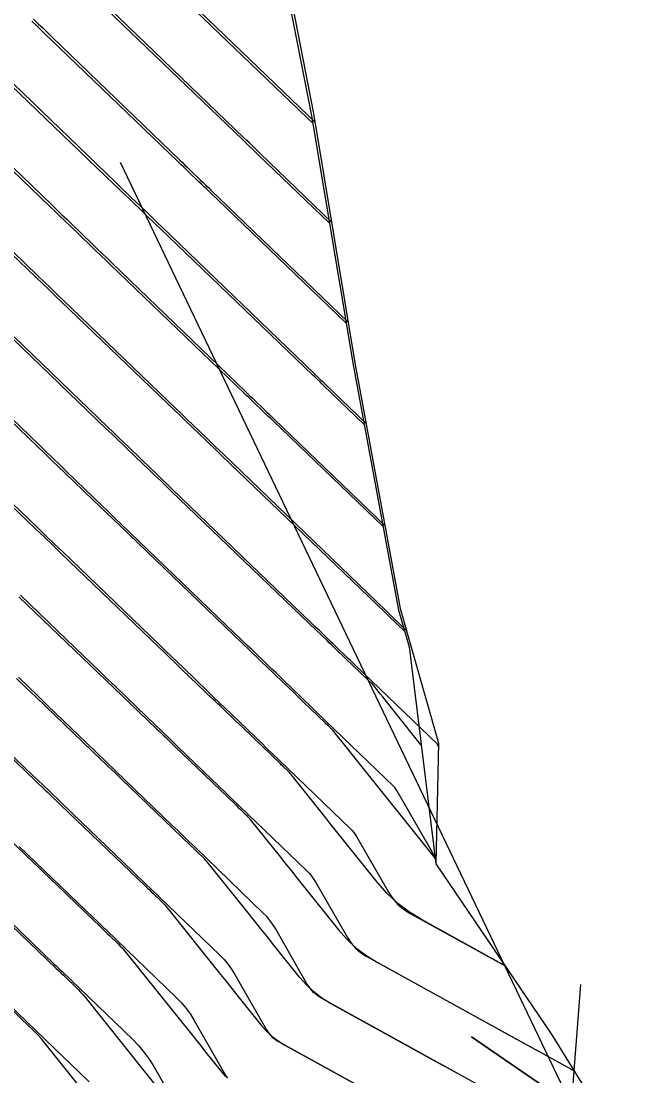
# Model space of a CAD drawing. Extents: x 954385 to 988206, y 1868364 to 1924553.
# Drawn here: x 955552.2 to 955583.4, y 1923273.7 to 1923325.9 of the extents above; entities that cross this region are included whole.
import ezdxf

# ---------------------------------------------------------------- set-up
doc = ezdxf.new("R2010")
doc.units = 0
for name, color, linetype in [('16', 7, 'Continuous'), ('24', 7, 'Continuous'), ('26', 7, 'Continuous'), ('6', 7, 'Continuous'), ('7', 7, 'Continuous')]:
    doc.layers.add(name, color=color, linetype=linetype)

msp = doc.modelspace()

# ---------------------------------------------------------------- linework, layer by layer
at = {"layer": '16'}
for points in [[(955564.359, 1923333.373), (955566.699, 1923321.326), (955568.756, 1923308.983), (955570.992, 1923296.827), (955572.894, 1923290.152), (955572.767, 1923284.188), (955578.517, 1923275.725), (955583.938, 1923266.915)], [(955566.767, 1923320.917), (955566.487, 1923321.186), (955566.436, 1923321.235), (955558.547, 1923328.83)], [(955567.593, 1923315.959), (955564.059, 1923319.359), (955563.992, 1923319.424), (955563.925, 1923319.488), (955563.859, 1923319.553), (955563.792, 1923319.617), (955563.524, 1923319.875), (955563.391, 1923320.003), (955563.257, 1923320.132), (955556.16, 1923326.964)], [(955569.307, 1923305.987), (955567.266, 1923307.949), (955567.177, 1923308.034), (955567.089, 1923308.119), (955566.868, 1923308.332), (955566.736, 1923308.459), (955559.183, 1923315.726), (955558.992, 1923315.909), (955558.802, 1923316.092), (955558.611, 1923316.276), (955558.421, 1923316.459), (955557.659, 1923317.193), (955557.469, 1923317.376), (955557.279, 1923317.56), (955557.088, 1923317.743), (955556.898, 1923317.926), (955551.386, 1923323.233), (955551.097, 1923323.511), (955550.809, 1923323.79), (955550.52, 1923324.068), (955550.232, 1923324.347), (955549.08, 1923325.464), (955548.792, 1923325.743), (955548.504, 1923326.022)], [(955552.832, 1923326.008), (955553.067, 1923325.78), (955553.302, 1923325.553), (955553.537, 1923325.326), (955553.773, 1923325.099), (955560.077, 1923319.029), (955560.206, 1923318.905), (955560.335, 1923318.781), (955560.463, 1923318.658), (955560.592, 1923318.534), (955561.106, 1923318.038), (955561.235, 1923317.914), (955561.364, 1923317.79), (955561.492, 1923317.666), (955561.621, 1923317.543), (955568.42, 1923311.002)], [(955548.999, 1923321.367), (955553.718, 1923316.823), (955553.97, 1923316.58), (955554.223, 1923316.338), (955554.475, 1923316.095), (955554.727, 1923315.852), (955555.735, 1923314.88), (955555.988, 1923314.637), (955556.24, 1923314.395), (955556.492, 1923314.152), (955556.744, 1923313.909), (955563.328, 1923307.575), (955563.447, 1923307.461), (955563.566, 1923307.346), (955563.684, 1923307.232), (955563.803, 1923307.118), (955564.277, 1923306.661), (955564.396, 1923306.547), (955564.514, 1923306.433), (955564.633, 1923306.319), (955564.752, 1923306.205), (955570.237, 1923300.932)], [(955571.299, 1923295.748), (955570.637, 1923296.385), (955570.568, 1923296.452), (955570.446, 1923296.569), (955570.289, 1923296.721), (955562.237, 1923304.461), (955562.044, 1923304.647), (955561.851, 1923304.832), (955561.658, 1923305.018), (955561.465, 1923305.204), (955560.693, 1923305.947), (955560.5, 1923306.133), (955560.307, 1923306.319), (955560.114, 1923306.505), (955559.921, 1923306.69), (955554.306, 1923312.092), (955553.992, 1923312.394), (955553.678, 1923312.697), (955553.364, 1923312.999), (955553.05, 1923313.301), (955551.795, 1923314.511)], [(955572.891, 1923290.015), (955572.844, 1923290.096), (955572.841, 1923290.101), (955568.754, 1923294.034), (955568.644, 1923294.14), (955568.534, 1923294.245), (955568.424, 1923294.351), (955568.314, 1923294.457), (955567.874, 1923294.881), (955567.763, 1923294.986), (955567.653, 1923295.092), (955567.543, 1923295.198), (955567.433, 1923295.304), (955566.991, 1923295.729), (955566.881, 1923295.835), (955566.771, 1923295.941), (955566.66, 1923296.047), (955566.55, 1923296.153), (955559.723, 1923302.717), (955559.456, 1923302.974), (955559.188, 1923303.231), (955558.921, 1923303.489), (955558.653, 1923303.746), (955557.583, 1923304.776), (955557.316, 1923305.034), (955557.048, 1923305.291), (955556.781, 1923305.549), (955556.513, 1923305.806), (955551.868, 1923310.275)], [(955572.772, 1923284.439), (955570.837, 1923287.817), (955570.804, 1923287.87), (955570.767, 1923287.92), (955570.728, 1923287.967), (955570.684, 1923288.012), (955566.871, 1923291.682), (955566.669, 1923291.877), (955566.466, 1923292.072), (955566.263, 1923292.267), (955566.06, 1923292.462), (955565.249, 1923293.242), (955565.046, 1923293.437), (955564.844, 1923293.632), (955564.641, 1923293.827), (955564.438, 1923294.022), (955563.625, 1923294.805), (955563.421, 1923295), (955563.218, 1923295.195), (955563.015, 1923295.391), (955562.812, 1923295.586), (955557.209, 1923300.973), (955556.867, 1923301.302), (955556.525, 1923301.631), (955556.183, 1923301.96), (955555.841, 1923302.289), (955554.473, 1923303.605), (955554.132, 1923303.935), (955553.79, 1923304.264), (955553.448, 1923304.593), (955553.106, 1923304.922), (955549.429, 1923308.459)], [(955551.364, 1923302.434), (955553.029, 1923300.831), (955553.446, 1923300.43), (955553.862, 1923300.03), (955554.279, 1923299.629), (955554.695, 1923299.228), (955559.073, 1923295.019), (955559.37, 1923294.734), (955559.666, 1923294.45), (955559.962, 1923294.165), (955560.258, 1923293.88), (955561.443, 1923292.74), (955561.739, 1923292.456), (955562.034, 1923292.172), (955562.329, 1923291.888), (955562.625, 1923291.604), (955563.807, 1923290.467), (955564.102, 1923290.183), (955564.397, 1923289.899), (955564.693, 1923289.615), (955564.988, 1923289.331), (955568.528, 1923285.924), (955568.614, 1923285.835), (955568.692, 1923285.742), (955568.764, 1923285.642), (955568.829, 1923285.538), (955570.393, 1923282.808), (955570.611, 1923282.48), (955570.868, 1923282.19), (955571.162, 1923281.938), (955571.494, 1923281.726), (955576.205, 1923279.128)], [(955530.531, 1923297.502), (955530.621, 1923297.415), (955530.71, 1923297.329), (955530.934, 1923297.114), (955531.068, 1923296.984), (955537.767, 1923290.536), (955537.825, 1923290.48), (955537.883, 1923290.424), (955537.942, 1923290.368), (955538, 1923290.312), (955538.292, 1923290.031), (955538.408, 1923289.919), (955538.467, 1923289.863), (955543.473, 1923285.047), (955544.324, 1923284.228), (955545.176, 1923283.41), (955546.027, 1923282.591), (955546.878, 1923281.772), (955551.919, 1923276.927), (955551.987, 1923276.861), (955552.056, 1923276.795), (955555.591, 1923273.393)], [(955552.181, 1923297.484), (955555.335, 1923294.452), (955555.724, 1923294.078), (955556.113, 1923293.704), (955556.502, 1923293.33), (955556.891, 1923292.956), (955558.448, 1923291.458), (955558.836, 1923291.085), (955559.224, 1923290.711), (955559.612, 1923290.338), (955560, 1923289.965), (955561.632, 1923288.397), (955561.98, 1923288.062), (955562.329, 1923287.726), (955562.678, 1923287.391), (955563.026, 1923287.055), (955566.372, 1923283.835), (955566.5, 1923283.703), (955566.617, 1923283.563), (955566.724, 1923283.415), (955566.821, 1923283.259), (955568.385, 1923280.529), (955568.57, 1923280.251), (955568.788, 1923280.005), (955569.037, 1923279.792), (955569.319, 1923279.612), (955577.641, 1923275.023), (955577.914, 1923274.872), (955579.621, 1923273.93)], [(955575.19, 1923273.06), (955567.143, 1923277.497), (955566.912, 1923277.645), (955566.708, 1923277.82), (955566.53, 1923278.022), (955566.378, 1923278.25), (955564.814, 1923280.98), (955564.685, 1923281.188), (955564.542, 1923281.385), (955564.386, 1923281.571), (955564.216, 1923281.747), (955560.832, 1923285.003), (955560.547, 1923285.278), (955560.261, 1923285.553), (955559.975, 1923285.828), (955559.689, 1923286.103), (955557.376, 1923288.327), (955556.895, 1923288.789), (955556.414, 1923289.251), (955555.934, 1923289.713), (955555.453, 1923290.176), (955553.524, 1923292.031), (955553.042, 1923292.495), (955552.56, 1923292.958), (955552.079, 1923293.422)], [(955549.791, 1923291.459), (955552.458, 1923288.894), (955553.031, 1923288.342), (955553.605, 1923287.791), (955554.178, 1923287.239), (955554.752, 1923286.688), (955557.746, 1923283.809), (955557.969, 1923283.595), (955558.192, 1923283.38), (955558.415, 1923283.166), (955558.638, 1923282.951), (955562.059, 1923279.658), (955562.272, 1923279.439), (955562.467, 1923279.206), (955562.645, 1923278.961), (955562.806, 1923278.701), (955564.37, 1923275.972), (955564.489, 1923275.793), (955564.628, 1923275.636), (955564.788, 1923275.499), (955564.968, 1923275.383), (955572.74, 1923271.098)], [(955552.127, 1923285.049), (955555.804, 1923281.515), (955555.964, 1923281.361), (955556.124, 1923281.207), (955556.284, 1923281.053), (955556.444, 1923280.899), (955559.903, 1923277.57), (955560.158, 1923277.307), (955560.392, 1923277.028), (955560.605, 1923276.733), (955560.798, 1923276.422), (955562.362, 1923273.693), (955562.448, 1923273.564)], [(955549.503, 1923283.411), (955553.861, 1923279.221), (955553.959, 1923279.128), (955554.056, 1923279.034), (955554.153, 1923278.941), (955554.25, 1923278.847), (955557.747, 1923275.481), (955558.044, 1923275.175), (955558.316, 1923274.85), (955558.565, 1923274.506), (955558.79, 1923274.143), (955560.355, 1923271.414)]]:
    msp.add_lwpolyline(points, dxfattribs=at)
at = {"layer": '24'}
msp.add_lwpolyline([(955564.239, 1923333.246), (955566.598, 1923321.221), (955568.666, 1923308.889), (955570.916, 1923296.748), (955571.437, 1923294.931), (955572.767, 1923284.188), (955578.517, 1923275.725), (955583.938, 1923266.915)], dxfattribs=at)
at = {"layer": '26'}
msp.add_lwpolyline([(955557.131, 1923318.928), (955579.481, 1923272.226), (955574.532, 1923275.618), (955579.481, 1923272.226), (955579.944, 1923278.208)], dxfattribs=at)
at = {"layer": '6'}
for points in [[(955566.658, 1923320.864), (955566.404, 1923321.107), (955566.369, 1923321.142), (955558.462, 1923328.734)], [(955551.708, 1923314.425), (955552.966, 1923313.216), (955553.281, 1923312.914), (955553.596, 1923312.612), (955553.91, 1923312.31), (955554.225, 1923312.008), (955559.85, 1923306.61), (955560.043, 1923306.425), (955560.237, 1923306.239), (955560.43, 1923306.054), (955560.623, 1923305.868), (955561.395, 1923305.126), (955561.588, 1923304.941), (955561.781, 1923304.756), (955561.974, 1923304.57), (955562.167, 1923304.385), (955570.234, 1923296.645), (955570.421, 1923296.466), (955571.215, 1923295.705)], [(955574.153, 1923273.632), (955573.894, 1923273.775), (955573.634, 1923273.918), (955573.375, 1923274.061), (955573.116, 1923274.204), (955567.551, 1923277.273), (955567.119, 1923277.539), (955566.719, 1923277.843), (955566.351, 1923278.185), (955566.016, 1923278.565), (955564.737, 1923280.162), (955564.417, 1923280.561), (955564.098, 1923280.96), (955563.778, 1923281.359), (955563.458, 1923281.758), (955561.507, 1923284.195), (955561.44, 1923284.276), (955561.37, 1923284.355), (955561.298, 1923284.432), (955561.223, 1923284.506), (955560.918, 1923284.798), (955560.766, 1923284.944), (955560.614, 1923285.09), (955557.192, 1923288.372), (955556.852, 1923288.698), (955556.512, 1923289.024), (955556.342, 1923289.187), (955556.172, 1923289.35), (955553.442, 1923291.969), (955552.958, 1923292.433), (955552.475, 1923292.896), (955551.992, 1923293.36)]]:
    msp.add_lwpolyline(points, dxfattribs=at)
at = {"layer": '7'}
for points in [[(955567.489, 1923315.91), (955563.983, 1923319.274), (955563.916, 1923319.338), (955563.85, 1923319.401), (955563.783, 1923319.465), (955563.717, 1923319.529), (955563.451, 1923319.785), (955563.318, 1923319.912), (955563.185, 1923320.04), (955556.073, 1923326.868)], [(955568.32, 1923310.955), (955561.543, 1923317.457), (955561.415, 1923317.581), (955561.286, 1923317.704), (955561.158, 1923317.828), (955561.029, 1923317.951), (955560.515, 1923318.445), (955560.387, 1923318.568), (955560.258, 1923318.692), (955560.13, 1923318.815), (955560.001, 1923318.938), (955553.685, 1923325.003), (955553.449, 1923325.229), (955553.214, 1923325.456), (955552.978, 1923325.683), (955552.743, 1923325.91)], [(955569.212, 1923305.941), (955567.199, 1923307.872), (955567.112, 1923307.956), (955567.025, 1923308.04), (955566.851, 1923308.207), (955566.763, 1923308.291), (955566.676, 1923308.375), (955559.104, 1923315.641), (955558.913, 1923315.824), (955558.723, 1923316.007), (955558.532, 1923316.19), (955558.342, 1923316.373), (955557.58, 1923317.105), (955557.389, 1923317.288), (955557.198, 1923317.471), (955557.008, 1923317.654), (955556.817, 1923317.837), (955551.297, 1923323.137)], [(955570.149, 1923300.884), (955564.683, 1923306.129), (955564.565, 1923306.242), (955564.447, 1923306.356), (955564.328, 1923306.469), (955564.21, 1923306.583), (955563.737, 1923307.038), (955563.618, 1923307.151), (955563.5, 1923307.265), (955563.382, 1923307.379), (955563.263, 1923307.492), (955556.664, 1923313.824), (955556.412, 1923314.067), (955556.159, 1923314.309), (955555.907, 1923314.552), (955555.654, 1923314.795), (955554.644, 1923315.765), (955554.391, 1923316.007), (955554.139, 1923316.25), (955553.886, 1923316.493), (955553.634, 1923316.735), (955548.908, 1923321.272)], [(955572.039, 1923290.066), (955570.253, 1923292.296), (955570.132, 1923292.447), (955570.011, 1923292.598), (955569.671, 1923293.022), (955569.659, 1923293.037), (955569.647, 1923293.051), (955569.634, 1923293.064), (955569.621, 1923293.077), (955569.513, 1923293.181), (955568.957, 1923293.714), (955568.708, 1923293.953), (955567.812, 1923294.812), (955567.702, 1923294.918), (955567.592, 1923295.023), (955567.481, 1923295.129), (955567.371, 1923295.235), (955566.82, 1923295.764), (955566.489, 1923296.081), (955559.652, 1923302.641), (955559.384, 1923302.898), (955559.116, 1923303.155), (955558.848, 1923303.413), (955558.58, 1923303.67), (955557.509, 1923304.699), (955557.241, 1923304.956), (955556.973, 1923305.213), (955556.705, 1923305.471), (955556.437, 1923305.728), (955551.785, 1923310.192)], [(955549.346, 1923308.375), (955553.024, 1923304.845), (955553.367, 1923304.516), (955553.71, 1923304.187), (955554.052, 1923303.858), (955554.395, 1923303.529), (955555.765, 1923302.213), (955556.108, 1923301.884), (955556.45, 1923301.555), (955556.793, 1923301.226), (955557.136, 1923300.897), (955562.744, 1923295.517), (955563.151, 1923295.126), (955563.558, 1923294.736), (955564.496, 1923293.835), (955564.638, 1923293.7), (955564.779, 1923293.564), (955564.921, 1923293.428), (955565.062, 1923293.293), (955565.77, 1923292.615), (955566.052, 1923292.343), (955566.194, 1923292.208), (955567.288, 1923291.159), (955567.405, 1923291.047), (955567.521, 1923290.935), (955567.55, 1923290.906), (955567.578, 1923290.877), (955567.605, 1923290.846), (955567.63, 1923290.815), (955568.362, 1923289.901), (955568.493, 1923289.738), (955568.623, 1923289.575), (955568.754, 1923289.412), (955568.884, 1923289.249), (955572.736, 1923284.441)], [(955576.205, 1923279.127), (955572.079, 1923281.403), (955571.459, 1923281.785), (955570.884, 1923282.222), (955570.355, 1923282.714), (955569.873, 1923283.26), (955567.516, 1923286.203), (955567.315, 1923286.453), (955567.115, 1923286.703), (955566.914, 1923286.954), (955566.714, 1923287.204), (955565.589, 1923288.609), (955565.55, 1923288.656), (955565.509, 1923288.703), (955565.466, 1923288.748), (955565.422, 1923288.792), (955565.198, 1923289.007), (955565.108, 1923289.093), (955565.063, 1923289.136), (955563.193, 1923290.929), (955562.825, 1923291.282), (955562.212, 1923291.87), (955562.089, 1923291.987), (955561.967, 1923292.105), (955561.844, 1923292.223), (955561.722, 1923292.34), (955560.186, 1923293.813), (955559.889, 1923294.098), (955559.592, 1923294.383), (955559.296, 1923294.668), (955558.999, 1923294.952), (955554.62, 1923299.154), (955554.202, 1923299.554), (955553.785, 1923299.955), (955553.368, 1923300.356), (955552.95, 1923300.757), (955551.281, 1923302.36)], [(955557.983, 1923269.572), (955553.343, 1923275.368), (955553.22, 1923275.516), (955553.093, 1923275.66), (955552.961, 1923275.799), (955552.825, 1923275.934), (955552.27, 1923276.467), (955552.131, 1923276.6), (955551.992, 1923276.733), (955551.854, 1923276.866), (955551.715, 1923276.999), (955545.18, 1923283.266), (955545.073, 1923283.369), (955538.353, 1923289.816), (955538.128, 1923290.031), (955537.904, 1923290.246), (955537.792, 1923290.353), (955537.68, 1923290.461), (955530.952, 1923296.924), (955530.866, 1923297.007), (955530.78, 1923297.089), (955530.566, 1923297.295)], [(955552.104, 1923297.41), (955555.254, 1923294.388), (955555.644, 1923294.014), (955556.034, 1923293.64), (955556.424, 1923293.265), (955556.814, 1923292.891), (955558.947, 1923290.845), (955559.051, 1923290.745), (955559.154, 1923290.646), (955559.258, 1923290.546), (955559.362, 1923290.447), (955559.881, 1923289.949), (955560.193, 1923289.65), (955562.839, 1923287.113), (955562.959, 1923286.997), (955563.08, 1923286.881), (955563.322, 1923286.649), (955563.382, 1923286.59), (955563.439, 1923286.529), (955563.495, 1923286.466), (955563.548, 1923286.402), (955565.065, 1923284.507), (955565.336, 1923284.169), (955565.606, 1923283.832), (955565.877, 1923283.494), (955566.147, 1923283.157), (955567.944, 1923280.913), (955568.353, 1923280.449), (955568.802, 1923280.032), (955569.289, 1923279.662), (955569.815, 1923279.338), (955577.093, 1923275.324), (955577.367, 1923275.173), (955577.777, 1923274.947), (955577.913, 1923274.872), (955579.622, 1923273.93)], [(955549.698, 1923291.403), (955553.397, 1923287.854), (955553.53, 1923287.727), (955553.662, 1923287.601), (955554.125, 1923287.156), (955554.191, 1923287.093), (955558.389, 1923283.067), (955558.481, 1923282.979), (955558.573, 1923282.891), (955558.664, 1923282.803), (955558.756, 1923282.715), (955559.123, 1923282.363), (955559.214, 1923282.273), (955559.301, 1923282.181), (955559.385, 1923282.086), (955559.466, 1923281.988), (955562.089, 1923278.712), (955562.339, 1923278.4), (955562.589, 1923278.088), (955562.839, 1923277.776), (955563.088, 1923277.465), (955564.087, 1923276.217), (955564.35, 1923275.92), (955564.637, 1923275.653), (955564.949, 1923275.416), (955565.287, 1923275.208), (955569.139, 1923273.083)], [(955551.191, 1923285.814), (955556.164, 1923281.045), (955556.272, 1923280.942), (955556.379, 1923280.839), (955556.487, 1923280.735), (955556.594, 1923280.632), (955557.024, 1923280.22), (955557.129, 1923280.115), (955557.232, 1923280.007), (955557.33, 1923279.896), (955557.425, 1923279.781), (955560.721, 1923275.665), (955560.9, 1923275.441), (955561.08, 1923275.216), (955561.26, 1923274.992), (955561.44, 1923274.767), (955562.159, 1923273.87), (955562.348, 1923273.656)], [(955548.19, 1923284.535), (955553.94, 1923279.022), (955554.063, 1923278.904), (955554.186, 1923278.786), (955554.309, 1923278.668), (955554.432, 1923278.55), (955554.924, 1923278.077), (955555.045, 1923277.957), (955555.162, 1923277.833), (955555.275, 1923277.706), (955555.384, 1923277.575), (955559.352, 1923272.619)]]:
    msp.add_lwpolyline(points, dxfattribs=at)

doc.saveas('drawing.dxf')
